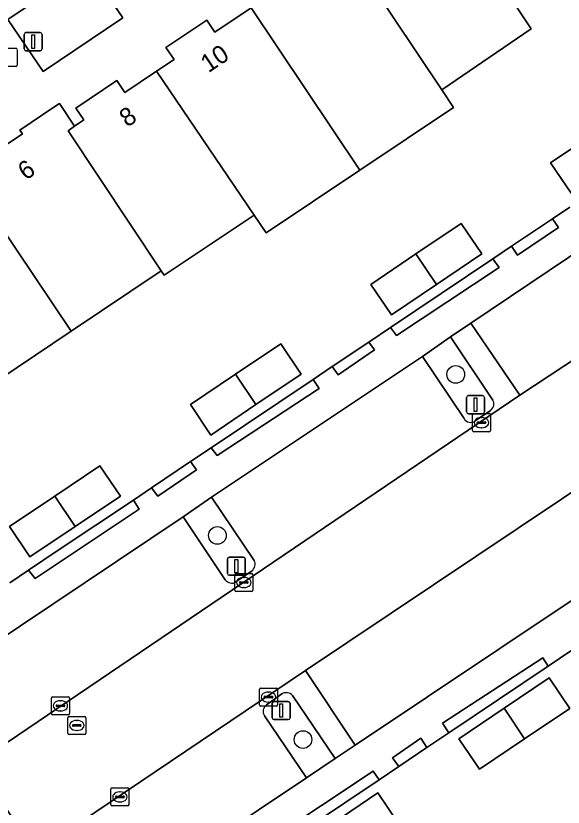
# Model space of a CAD drawing. Extents: x 158793 to 159888, y 384317 to 385256.
# Drawn here: x 159113.77 to 159144.07, y 384763.96 to 384807.77 of the extents above; entities that cross this region are included whole.
import ezdxf

# ---------------------------------------------------------------- set-up
doc = ezdxf.new("R2010")
doc.units = 0
for name, color, linetype in [('IMGEO_Boom', 7, 'Continuous'), ('IMGEO_Erf', 7, 'Continuous'), ('IMGEO_Groenvoorziening', 7, 'Continuous'), ('IMGEO_Haag', 7, 'Continuous'), ('IMGEO_Kolk', 7, 'Continuous'), ('IMGEO_Lichtmast', 7, 'Continuous'), ('IMGEO_Pand', 7, 'Continuous'), ('IMGEO_Pand_nummerreeks', 7, 'Continuous'), ('IMGEO_Parkeervlak_open', 7, 'Continuous'), ('IMGEO_Rijbaan_lokaal_open', 7, 'Continuous'), ('IMGEO_Rioolput', 7, 'Continuous'), ('IMGEO_Voetpad_open', 7, 'Continuous')]:
    doc.layers.add(name, color=color, linetype=linetype)

msp = doc.modelspace()

# ---------------------------------------------------------------- linework, layer by layer
at = {"layer": 'IMGEO_Boom'}
for centre in [(159138.126, 384787.914), (159124.928, 384779), (159129.669, 384767.7)]:
    msp.add_circle(centre, 0.489, dxfattribs=at)
at = {"layer": 'IMGEO_Erf'}
for points in [[(159140.318, 384810.016), (159142.302, 384807.041), (159137.346, 384803.672), (159138.002, 384802.69), (159132.819, 384799.222), (159127.635, 384795.754), (159126.971, 384796.732), (159121.977, 384793.404), (159121.811, 384793.654), (159116.831, 384790.309), (159111.85, 384786.964)], [(159113.438, 384776.377), (159114.48, 384777.079), (159116.124, 384778.177), (159120.279, 384780.952), (159121.286, 384781.63), (159123.45, 384783.087), (159124.594, 384783.858), (159130.228, 384787.632), (159131.289, 384788.346), (159133.307, 384789.704), (159134.512, 384790.515), (159140.183, 384794.321), (159141.214, 384795.01), (159143.488, 384796.53), (159144.448, 384797.172)], [(159144.502, 384772.607), (159143.241, 384771.76), (159137.744, 384768.076), (159136.525, 384767.255), (159134.966, 384766.206), (159133.878, 384765.474), (159128.178, 384761.644)]]:
    msp.add_lwpolyline(points, dxfattribs=at)
for points in [[(159143.37, 384799.62), (159145.874, 384801.311), (159148.364, 384802.993), (159149.508, 384801.303), (159147.01, 384799.623), (159144.511, 384797.942)], [(159135.923, 384794.585), (159138.419, 384796.273), (159139.561, 384794.589), (159137.066, 384792.899), (159134.57, 384791.208), (159133.417, 384792.891)], [(159129.564, 384787.925), (159127.063, 384786.241), (159124.562, 384784.557), (159123.438, 384786.242), (159125.931, 384787.922), (159128.437, 384789.61)], [(159119.562, 384781.18), (159117.054, 384779.5), (159114.546, 384777.82), (159113.422, 384779.493), (159115.927, 384781.182), (159118.415, 384782.859)], [(159138.3, 384767.74), (159140.804, 384769.431), (159143.294, 384771.113), (159144.438, 384769.423), (159141.94, 384767.743), (159139.441, 384766.062)], [(159129.967, 384759.698), (159128.826, 384761.376), (159131.33, 384763.067), (159133.82, 384764.749), (159134.964, 384763.059), (159132.466, 384761.379)]]:
    msp.add_lwpolyline(points, close=True, dxfattribs=at)
at = {"layer": 'IMGEO_Groenvoorziening'}
for points in [[(159115.289, 384804.676), (159119.696, 384807.657), (159117.741, 384810.533), (159113.323, 384807.564)], [(159143.811, 384796.049), (159143.488, 384796.53), (159141.214, 384795.01), (159141.551, 384794.525)], [(159140.521, 384793.831), (159140.183, 384794.321), (159134.512, 384790.515), (159134.842, 384790.064)], [(159133.628, 384789.268), (159133.307, 384789.704), (159131.289, 384788.346), (159131.617, 384787.891)], [(159130.572, 384787.127), (159130.228, 384787.632), (159124.594, 384783.858), (159124.923, 384783.427)], [(159123.772, 384782.625), (159123.45, 384783.087), (159121.286, 384781.63), (159121.631, 384781.17)], [(159120.607, 384780.464), (159120.279, 384780.952), (159116.124, 384778.177), (159114.48, 384777.079), (159114.84, 384776.623)], [(159143.241, 384771.76), (159142.949, 384772.216), (159137.398, 384768.611), (159137.744, 384768.076)], [(159136.525, 384767.255), (159136.19, 384767.779), (159134.623, 384766.693), (159134.966, 384766.206)], [(159133.878, 384765.474), (159133.557, 384765.942), (159127.836, 384762.147), (159128.178, 384761.644)]]:
    msp.add_lwpolyline(points, close=True, dxfattribs=at)
for points in [[(159137.838, 384789.987), (159136.282, 384788.909), (159138.584, 384785.469)], [(159140.185, 384786.497), (159137.838, 384789.987)], [(159139.197, 384785.336), (159140.049, 384785.924)], [(159124.598, 384781.113), (159123.038, 384780.038), (159125.362, 384776.546)], [(159126.964, 384777.62), (159124.598, 384781.113)], [(159125.955, 384776.429), (159126.819, 384777.028)], [(159128.501, 384770.225), (159127.653, 384769.631)], [(159129.87, 384765.579), (159131.441, 384766.646), (159129.09, 384770.142)], [(159127.537, 384769.013), (159129.87, 384765.579)]]:
    msp.add_lwpolyline(points, dxfattribs=at)
for centre, radius, start, end in [((159139.79, 384786.288), 0.447, 305.3921, 27.904), ((159138.95, 384785.678), 0.422, 209.7201, 305.797), ((159126.555, 384777.406), 0.461, 304.9107, 27.564), ((159125.719, 384776.795), 0.435, 214.8525, 302.825), ((159128.745, 384769.826), 0.468, 42.4952, 121.4625), ((159127.913, 384769.262), 0.451, 125.1708, 213.5675)]:
    msp.add_arc(centre, radius, start, end, dxfattribs=at)
at = {"layer": 'IMGEO_Haag'}
for points in [[(159143.811, 384796.049), (159143.488, 384796.53), (159141.214, 384795.01), (159141.551, 384794.525)], [(159140.521, 384793.831), (159140.183, 384794.321), (159134.512, 384790.515), (159134.842, 384790.064)], [(159133.628, 384789.268), (159133.307, 384789.704), (159131.289, 384788.346), (159131.617, 384787.891)], [(159130.572, 384787.127), (159130.228, 384787.632), (159124.594, 384783.858), (159124.923, 384783.427)], [(159123.772, 384782.625), (159123.45, 384783.087), (159121.286, 384781.63), (159121.631, 384781.17)], [(159120.607, 384780.464), (159120.279, 384780.952), (159116.124, 384778.177), (159114.48, 384777.079), (159114.84, 384776.623)], [(159143.241, 384771.76), (159142.949, 384772.216), (159137.398, 384768.611), (159137.744, 384768.076)], [(159136.525, 384767.255), (159136.19, 384767.779), (159134.623, 384766.693), (159134.966, 384766.206)], [(159133.878, 384765.474), (159133.557, 384765.942), (159127.836, 384762.147), (159128.178, 384761.644)]]:
    msp.add_lwpolyline(points, close=True, dxfattribs=at)
at = {"layer": 'IMGEO_Kolk'}
for p, q in [((159112.919, 384805.967), (159113.771, 384805.967)), ((159113.845, 384805.893), (159113.845, 384805.041)), ((159113.771, 384804.967), (159112.919, 384804.967)), ((159139.049, 384784.817), (159139.049, 384785.669)), ((159139.124, 384785.743), (159139.976, 384785.743)), ((159139.537, 384785.523), (159139.562, 384785.523)), ((159140.05, 384785.669), (159140.05, 384784.817)), ((159139.308, 384785.237), (159139.308, 384785.249)), ((159139.746, 384785.2), (159139.348, 384785.2)), ((159139.351, 384785.286), (159139.749, 384785.286)), ((159139.56, 384784.963), (159139.535, 384784.963)), ((159139.792, 384785.249), (159139.792, 384785.237)), ((159139.976, 384784.743), (159139.124, 384784.743)), ((159125.893, 384775.97), (159125.893, 384776.822)), ((159125.968, 384776.896), (159126.82, 384776.896)), ((159126.381, 384776.676), (159126.406, 384776.676)), ((159126.894, 384776.822), (159126.894, 384775.97)), ((159126.152, 384776.39), (159126.152, 384776.402)), ((159126.59, 384776.353), (159126.192, 384776.353)), ((159126.195, 384776.439), (159126.593, 384776.439)), ((159126.636, 384776.402), (159126.636, 384776.39)), ((159126.82, 384775.896), (159125.968, 384775.896)), ((159126.404, 384776.116), (159126.379, 384776.116)), ((159127.255, 384769.625), (159127.255, 384770.477)), ((159127.33, 384770.551), (159128.182, 384770.551)), ((159128.256, 384770.477), (159128.256, 384769.625)), ((159115.812, 384770.068), (159116.664, 384770.068)), ((159127.514, 384770.045), (159127.514, 384770.057)), ((159127.557, 384770.094), (159127.955, 384770.094)), ((159127.743, 384770.331), (159127.768, 384770.331)), ((159127.998, 384770.057), (159127.998, 384770.045)), ((159115.737, 384769.142), (159115.737, 384769.994)), ((159115.996, 384769.562), (159115.996, 384769.574)), ((159116.039, 384769.611), (159116.437, 384769.611)), ((159116.225, 384769.848), (159116.25, 384769.848)), ((159116.48, 384769.574), (159116.48, 384769.562)), ((159116.738, 384769.994), (159116.738, 384769.142)), ((159127.952, 384770.008), (159127.554, 384770.008)), ((159127.766, 384769.771), (159127.741, 384769.771)), ((159116.434, 384769.525), (159116.036, 384769.525)), ((159116.248, 384769.288), (159116.223, 384769.288)), ((159128.182, 384769.551), (159127.33, 384769.551)), ((159116.664, 384769.068), (159115.812, 384769.068)), ((159119.035, 384764.099), (159119.035, 384764.951)), ((159119.11, 384765.025), (159119.962, 384765.025)), ((159119.523, 384764.805), (159119.548, 384764.805)), ((159120.036, 384764.951), (159120.036, 384764.099)), ((159119.294, 384764.519), (159119.294, 384764.531)), ((159119.732, 384764.482), (159119.334, 384764.482)), ((159119.337, 384764.568), (159119.735, 384764.568)), ((159119.778, 384764.531), (159119.778, 384764.519)), ((159119.962, 384764.025), (159119.11, 384764.025)), ((159119.546, 384764.245), (159119.521, 384764.245))]:
    msp.add_line(p, q, dxfattribs=at)
for points in [[(159112.919, 384805.967), (159113.771, 384805.967)], [(159113.845, 384805.893), (159113.845, 384805.041)], [(159113.771, 384804.967), (159112.919, 384804.967)], [(159139.049, 384784.817), (159139.049, 384785.669)], [(159139.124, 384785.743), (159139.976, 384785.743)], [(159140.05, 384785.669), (159140.05, 384784.817)], [(159139.976, 384784.743), (159139.124, 384784.743)], [(159125.893, 384775.97), (159125.893, 384776.822)], [(159125.968, 384776.896), (159126.82, 384776.896)], [(159126.894, 384776.822), (159126.894, 384775.97)], [(159126.82, 384775.896), (159125.968, 384775.896)], [(159127.255, 384769.625), (159127.255, 384770.477)], [(159127.33, 384770.551), (159128.182, 384770.551)], [(159128.256, 384770.477), (159128.256, 384769.625)], [(159115.812, 384770.068), (159116.664, 384770.068)], [(159115.737, 384769.142), (159115.737, 384769.994)], [(159116.738, 384769.994), (159116.738, 384769.142)], [(159128.182, 384769.551), (159127.33, 384769.551)], [(159116.664, 384769.068), (159115.812, 384769.068)], [(159119.035, 384764.099), (159119.035, 384764.951)], [(159119.11, 384765.025), (159119.962, 384765.025)], [(159120.036, 384764.951), (159120.036, 384764.099)], [(159119.962, 384764.025), (159119.11, 384764.025)]]:
    msp.add_lwpolyline(points, dxfattribs=at)
for centre, radius, start, end in [((159113.769, 384805.891), 0.0765, 1.552, 88.448), ((159113.769, 384805.891), 0.0765, 1.552, 88.448), ((159113.769, 384805.043), 0.0765, 271.552, 358.448), ((159113.769, 384805.043), 0.0765, 271.552, 358.448), ((159139.126, 384785.667), 0.0765, 91.552, 178.448), ((159139.126, 384785.667), 0.0765, 91.552, 178.448), ((159139.974, 384785.667), 0.0765, 1.552, 88.448), ((159139.974, 384785.667), 0.0765, 1.552, 88.448), ((159139.348, 384785.246), 0.0403, 85.8775, 175.7526), ((159139.345, 384785.236), 0.0366, 178.938, 274.7102), ((159139.749, 384785.243), 0.043, 264.8664, 352.4533), ((159139.753, 384785.248), 0.0386, 1.7309, 96.639), ((159139.126, 384784.819), 0.0765, 181.552, 268.448), ((159139.126, 384784.819), 0.0765, 181.552, 268.448), ((159139.974, 384784.819), 0.0765, 271.552, 358.448), ((159139.974, 384784.819), 0.0765, 271.552, 358.448), ((159125.97, 384776.82), 0.0765, 91.552, 178.448), ((159125.97, 384776.82), 0.0765, 91.552, 178.448), ((159126.818, 384776.82), 0.0765, 1.552, 88.448), ((159126.818, 384776.82), 0.0765, 1.552, 88.448), ((159126.192, 384776.399), 0.0403, 85.8775, 175.7526), ((159126.189, 384776.389), 0.0366, 178.938, 274.7102), ((159126.593, 384776.396), 0.043, 264.8664, 352.4533), ((159126.597, 384776.401), 0.0386, 1.7309, 96.639), ((159125.97, 384775.972), 0.0765, 181.552, 268.448), ((159125.97, 384775.972), 0.0765, 181.552, 268.448), ((159126.818, 384775.972), 0.0765, 271.552, 358.448), ((159126.818, 384775.972), 0.0765, 271.552, 358.448), ((159127.332, 384770.475), 0.0765, 91.552, 178.448), ((159127.332, 384770.475), 0.0765, 91.552, 178.448), ((159128.18, 384770.475), 0.0765, 1.552, 88.448), ((159128.18, 384770.475), 0.0765, 1.552, 88.448), ((159115.814, 384769.992), 0.0765, 91.552, 178.448), ((159115.814, 384769.992), 0.0765, 91.552, 178.448), ((159116.662, 384769.992), 0.0765, 1.552, 88.448), ((159116.662, 384769.992), 0.0765, 1.552, 88.448), ((159127.554, 384770.054), 0.0403, 85.8775, 175.7526), ((159127.551, 384770.044), 0.0366, 178.938, 274.7102), ((159127.955, 384770.051), 0.043, 264.8664, 352.4533), ((159127.959, 384770.056), 0.0386, 1.7309, 96.639), ((159116.036, 384769.571), 0.0403, 85.8775, 175.7526), ((159116.441, 384769.573), 0.0386, 1.7309, 96.639), ((159127.332, 384769.627), 0.0765, 181.552, 268.448), ((159127.332, 384769.627), 0.0765, 181.552, 268.448), ((159128.18, 384769.627), 0.0765, 271.552, 358.448), ((159128.18, 384769.627), 0.0765, 271.552, 358.448), ((159115.814, 384769.144), 0.0765, 181.552, 268.448), ((159115.814, 384769.144), 0.0765, 181.552, 268.448), ((159116.033, 384769.561), 0.0366, 178.938, 274.7102), ((159116.437, 384769.568), 0.043, 264.8664, 352.4533), ((159116.662, 384769.144), 0.0765, 271.552, 358.448), ((159116.662, 384769.144), 0.0765, 271.552, 358.448), ((159119.112, 384764.949), 0.0765, 91.552, 178.448), ((159119.112, 384764.949), 0.0765, 91.552, 178.448), ((159119.96, 384764.949), 0.0765, 1.552, 88.448), ((159119.96, 384764.949), 0.0765, 1.552, 88.448), ((159119.334, 384764.528), 0.0403, 85.8775, 175.7526), ((159119.331, 384764.518), 0.0366, 178.938, 274.7102), ((159119.735, 384764.525), 0.043, 264.8664, 352.4533), ((159119.739, 384764.53), 0.0386, 1.7309, 96.639), ((159119.112, 384764.101), 0.0765, 181.552, 268.448), ((159119.112, 384764.101), 0.0765, 181.552, 268.448), ((159119.96, 384764.101), 0.0765, 271.552, 358.448), ((159119.96, 384764.101), 0.0765, 271.552, 358.448)]:
    msp.add_arc(centre, radius, start, end, dxfattribs=at)
for centre, major_axis, ratio, start_param, end_param in [((159139.536, 384785.243), (-0.387, 0.002), 0.722429, 4.712389, 7.853982), ((159139.561, 384785.243), (-0.39, 0.002), 0.717154, 1.570796, 4.712389), ((159126.38, 384776.396), (-0.387, 0.002), 0.722429, 4.712389, 7.853982), ((159126.405, 384776.396), (-0.39, 0.002), 0.717154, 1.570796, 4.712389), ((159127.742, 384770.051), (-0.387, 0.002), 0.722429, 4.712389, 7.853982), ((159127.767, 384770.051), (-0.39, 0.002), 0.717154, 1.570796, 4.712389), ((159116.224, 384769.568), (-0.387, 0.002), 0.722429, 4.712389, 7.853982), ((159116.249, 384769.568), (-0.39, 0.002), 0.717154, 1.570796, 4.712389), ((159119.522, 384764.525), (-0.387, 0.002), 0.722429, 4.712389, 7.853982), ((159119.547, 384764.525), (-0.39, 0.002), 0.717154, 1.570796, 4.712389)]:
    msp.add_ellipse(centre, major_axis=major_axis, ratio=ratio, start_param=start_param, end_param=end_param, dxfattribs=at)
at = {"layer": 'IMGEO_Lichtmast'}
for p, q in [((159114.334, 384806.835), (159115.124, 384806.835)), ((159115.124, 384806.835), (159114.334, 384806.835)), ((159114.234, 384805.935), (159114.234, 384806.735)), ((159114.234, 384806.735), (159114.234, 384805.935)), ((159115.224, 384806.735), (159115.224, 384805.935)), ((159115.224, 384805.935), (159115.224, 384806.735)), ((159115.124, 384805.835), (159114.334, 384805.835)), ((159114.334, 384805.835), (159115.124, 384805.835)), ((159138.823, 384786.741), (159139.613, 384786.741)), ((159139.613, 384786.741), (159138.823, 384786.741)), ((159138.723, 384785.841), (159138.723, 384786.641)), ((159138.723, 384786.641), (159138.723, 384785.841)), ((159139.713, 384786.641), (159139.713, 384785.841)), ((159139.713, 384785.841), (159139.713, 384786.641)), ((159139.613, 384785.741), (159138.823, 384785.741)), ((159138.823, 384785.741), (159139.613, 384785.741)), ((159125.484, 384776.899), (159125.484, 384777.699)), ((159125.484, 384777.699), (159125.484, 384776.899)), ((159125.584, 384777.799), (159126.374, 384777.799)), ((159126.374, 384777.799), (159125.584, 384777.799)), ((159126.474, 384777.699), (159126.474, 384776.899)), ((159126.474, 384776.899), (159126.474, 384777.699)), ((159126.374, 384776.799), (159125.584, 384776.799)), ((159125.584, 384776.799), (159126.374, 384776.799)), ((159127.961, 384768.907), (159127.961, 384769.707)), ((159127.961, 384769.707), (159127.961, 384768.907)), ((159128.061, 384769.807), (159128.851, 384769.807)), ((159128.851, 384769.807), (159128.061, 384769.807)), ((159128.951, 384769.707), (159128.951, 384768.907)), ((159128.951, 384768.907), (159128.951, 384769.707)), ((159128.851, 384768.807), (159128.061, 384768.807)), ((159128.061, 384768.807), (159128.851, 384768.807))]:
    msp.add_line(p, q, dxfattribs=at)
for points in [[(159114.654, 384806.71), (159114.804, 384806.71), (159114.804, 384805.96), (159114.654, 384805.96), (159114.654, 384806.71)], [(159139.143, 384786.616), (159139.293, 384786.616), (159139.293, 384785.866), (159139.143, 384785.866), (159139.143, 384786.616)], [(159125.904, 384777.674), (159126.054, 384777.674), (159126.054, 384776.924), (159125.904, 384776.924), (159125.904, 384777.674)], [(159128.381, 384769.682), (159128.531, 384769.682), (159128.531, 384768.932), (159128.381, 384768.932), (159128.381, 384769.682)]]:
    msp.add_lwpolyline(points, dxfattribs=at)
for centre, start, end in [((159114.334, 384806.735), 90, 180), ((159114.334, 384806.735), 90, 180), ((159115.124, 384806.735), 0, 90), ((159115.124, 384806.735), 360, 90), ((159114.334, 384805.935), 180, 270), ((159114.334, 384805.935), 180, 270), ((159115.124, 384805.935), 270, 0), ((159115.124, 384805.935), 270, 0), ((159138.823, 384786.641), 90, 180), ((159138.823, 384786.641), 90, 180), ((159139.613, 384786.641), 0, 90), ((159139.613, 384786.641), 360, 90), ((159138.823, 384785.841), 180, 270), ((159138.823, 384785.841), 180, 270), ((159139.613, 384785.841), 270, 0), ((159139.613, 384785.841), 270, 0), ((159125.584, 384777.699), 90, 180), ((159125.584, 384777.699), 90, 180), ((159126.374, 384777.699), 0, 90), ((159126.374, 384777.699), 360, 90), ((159125.584, 384776.899), 180, 270), ((159125.584, 384776.899), 180, 270), ((159126.374, 384776.899), 270, 0), ((159126.374, 384776.899), 270, 0), ((159128.061, 384769.707), 90, 180), ((159128.061, 384769.707), 90, 180), ((159128.851, 384769.707), 0, 90), ((159128.851, 384769.707), 360, 90), ((159128.061, 384768.907), 180, 270), ((159128.061, 384768.907), 180, 270), ((159128.851, 384768.907), 270, 0), ((159128.851, 384768.907), 270, 0)]:
    msp.add_arc(centre, 0.1, start, end, dxfattribs=at)
at = {"layer": 'IMGEO_Pand'}
for points in [[(159140.318, 384810.016), (159136.984, 384815.015), (159134.761, 384813.525), (159134.316, 384814.19), (159132.034, 384812.702), (159132.525, 384812.031), (159131.997, 384811.679), (159137.346, 384803.672), (159142.302, 384807.041)], [(159131.997, 384811.679), (159129.799, 384810.21), (159129.321, 384810.876), (159127.067, 384809.369), (159127.527, 384808.693), (159126.805, 384808.21), (159132.819, 384799.222), (159138.002, 384802.69), (159137.346, 384803.672)], [(159126.805, 384808.21), (159124.782, 384806.858), (159124.338, 384807.53), (159122.083, 384806.017), (159122.528, 384805.353), (159121.559, 384804.704), (159126.971, 384796.732), (159127.635, 384795.754), (159132.819, 384799.222)], [(159121.559, 384804.704), (159119.802, 384803.528), (159119.354, 384804.191), (159117.092, 384802.663), (159117.54, 384802), (159117.027, 384801.653), (159116.663, 384801.407), (159121.811, 384793.654), (159121.977, 384793.404), (159126.971, 384796.732)], [(159116.663, 384801.407), (159117.027, 384801.653), (159116.181, 384802.904), (159115.828, 384802.665), (159113.996, 384801.428), (159114.133, 384801.242), (159111.831, 384799.706), (159111.708, 384799.888), (159110.805, 384799.28), (159116.831, 384790.309), (159121.811, 384793.654)], [(159145.874, 384801.311), (159143.37, 384799.62), (159144.511, 384797.942), (159147.01, 384799.623)], [(159110.805, 384799.28), (159109.019, 384798.078), (159109.155, 384797.896), (159106.852, 384796.359), (159106.728, 384796.541), (159105.827, 384795.932), (159111.172, 384787.952), (159111.85, 384786.964), (159116.831, 384790.309)], [(159135.923, 384794.585), (159137.066, 384792.899), (159139.561, 384794.589), (159138.419, 384796.273)], [(159135.923, 384794.585), (159133.417, 384792.891), (159134.57, 384791.208), (159137.066, 384792.899)], [(159129.564, 384787.925), (159128.437, 384789.61), (159125.931, 384787.922), (159127.063, 384786.241)], [(159127.063, 384786.241), (159125.931, 384787.922), (159123.438, 384786.242), (159124.562, 384784.557)], [(159119.562, 384781.18), (159118.415, 384782.859), (159115.927, 384781.182), (159117.054, 384779.5)], [(159115.927, 384781.182), (159113.422, 384779.493), (159114.546, 384777.82), (159117.054, 384779.5)], [(159144.438, 384769.423), (159143.294, 384771.113), (159140.804, 384769.431), (159141.94, 384767.743)], [(159140.804, 384769.431), (159138.3, 384767.74), (159139.441, 384766.062), (159141.94, 384767.743)], [(159131.33, 384763.067), (159132.466, 384761.379), (159134.964, 384763.059), (159133.82, 384764.749)]]:
    msp.add_lwpolyline(points, close=True, dxfattribs=at)
at = {"layer": 'IMGEO_Parkeervlak_open'}
msp.add_lwpolyline([(159154.711, 384795.372), (159151.964, 384799.495), (159138.962, 384790.757), (159141.675, 384786.764)], close=True, dxfattribs=at)
for points in [[(159141.675, 384786.764), (159138.962, 384790.757), (159137.838, 384789.987), (159140.185, 384786.497)], [(159147.864, 384782.692), (159150.202, 384779.217), (159160.694, 384786.291), (159157.988, 384790.388), (159155.749, 384788.889), (159129.807, 384771.524), (159132.561, 384767.385), (159148.629, 384778.133)], [(159138.584, 384785.469), (159136.282, 384788.909), (159124.598, 384781.113), (159126.964, 384777.62)], [(159111.139, 384767.012), (159111.564, 384766.373), (159141.675, 384786.764)], [(159140.049, 384785.924), (159139.197, 384785.336)], [(159125.362, 384776.546), (159123.038, 384780.038), (159110.37, 384771.567), (159112.711, 384768.084)], [(159126.819, 384777.028), (159125.955, 384776.429)], [(159129.09, 384770.142), (159131.441, 384766.646), (159132.561, 384767.385), (159129.807, 384771.524), (159114.861, 384761.449), (159115.186, 384760.885)], [(159127.653, 384769.631), (159128.501, 384770.225)], [(159129.87, 384765.579), (159127.537, 384769.013)], [(159116.83, 384761.903), (159119.158, 384758.419), (159129.87, 384765.579)]]:
    msp.add_lwpolyline(points, dxfattribs=at)
for centre, radius, start, end in [((159139.79, 384786.288), 0.447, 305.3921, 27.904), ((159138.95, 384785.678), 0.422, 209.7201, 305.797), ((159126.555, 384777.406), 0.461, 304.9107, 27.564), ((159125.719, 384776.795), 0.435, 214.8525, 302.825), ((159128.745, 384769.826), 0.468, 42.4952, 121.4625), ((159127.913, 384769.262), 0.451, 125.1708, 213.5675)]:
    msp.add_arc(centre, radius, start, end, dxfattribs=at)
at = {"layer": 'IMGEO_Rijbaan_lokaal_open'}
msp.add_lwpolyline([(159158.435, 384797.871), (159158.254, 384797.753), (159156.976, 384796.89), (159156.787, 384796.766), (159155.979, 384796.238), (159154.711, 384795.372), (159141.675, 384786.764), (159111.564, 384766.373), (159114.861, 384761.449), (159129.807, 384771.524), (159155.749, 384788.889)], dxfattribs=at)
at = {"layer": 'IMGEO_Rioolput'}
for p, q in [((159116.649, 384768.056), (159116.649, 384768.908)), ((159116.724, 384768.982), (159117.576, 384768.982)), ((159117.137, 384768.762), (159117.162, 384768.762)), ((159117.65, 384768.908), (159117.65, 384768.056)), ((159116.908, 384768.476), (159116.908, 384768.488)), ((159117.346, 384768.439), (159116.948, 384768.439)), ((159116.951, 384768.525), (159117.349, 384768.525)), ((159117.392, 384768.488), (159117.392, 384768.476)), ((159117.576, 384767.982), (159116.724, 384767.982)), ((159117.16, 384768.202), (159117.135, 384768.202))]:
    msp.add_line(p, q, dxfattribs=at)
for points in [[(159116.649, 384768.056), (159116.649, 384768.908)], [(159116.724, 384768.982), (159117.576, 384768.982)], [(159117.65, 384768.908), (159117.65, 384768.056)], [(159117.576, 384767.982), (159116.724, 384767.982)]]:
    msp.add_lwpolyline(points, dxfattribs=at)
for centre, radius, start, end in [((159116.726, 384768.906), 0.0765, 91.552, 178.448), ((159116.726, 384768.906), 0.0765, 91.552, 178.448), ((159117.574, 384768.906), 0.0765, 1.552, 88.448), ((159117.574, 384768.906), 0.0765, 1.552, 88.448), ((159116.948, 384768.485), 0.0403, 85.8775, 175.7526), ((159116.945, 384768.475), 0.0366, 178.938, 274.7102), ((159117.349, 384768.482), 0.043, 264.8664, 352.4533), ((159117.353, 384768.487), 0.0386, 1.7309, 96.639), ((159116.726, 384768.058), 0.0765, 181.552, 268.448), ((159116.726, 384768.058), 0.0765, 181.552, 268.448), ((159117.574, 384768.058), 0.0765, 271.552, 358.448), ((159117.574, 384768.058), 0.0765, 271.552, 358.448)]:
    msp.add_arc(centre, radius, start, end, dxfattribs=at)
for centre, major_axis, ratio, start_param, end_param in [((159117.136, 384768.482), (-0.387, 0.002), 0.722429, 4.712389, 7.853982), ((159117.161, 384768.482), (-0.39, 0.002), 0.717154, 1.570796, 4.712389)]:
    msp.add_ellipse(centre, major_axis=major_axis, ratio=ratio, start_param=start_param, end_param=end_param, dxfattribs=at)
at = {"layer": 'IMGEO_Voetpad_open'}
msp.add_lwpolyline([(159119.696, 384807.657), (159115.289, 384804.676), (159113.323, 384807.564), (159117.741, 384810.533)], close=True, dxfattribs=at)
for points in [[(159111.831, 384799.706), (159114.133, 384801.242), (159113.996, 384801.428), (159115.828, 384802.665), (159116.181, 384802.904), (159117.027, 384801.653), (159117.54, 384802), (159117.092, 384802.663), (159119.354, 384804.191), (159119.802, 384803.528), (159121.559, 384804.704), (159122.528, 384805.353), (159122.083, 384806.017), (159124.338, 384807.53), (159124.782, 384806.858), (159126.805, 384808.21)], [(159148.629, 384778.133), (159132.561, 384767.385), (159131.441, 384766.646), (159129.87, 384765.579), (159119.158, 384758.419), (159117.59, 384757.345), (159115.238, 384760.794), (159115.186, 384760.885), (159114.861, 384761.449), (159111.564, 384766.373), (159111.139, 384767.012), (159108.793, 384770.451), (159110.37, 384771.567), (159123.038, 384780.038), (159124.598, 384781.113), (159136.282, 384788.909), (159137.838, 384789.987), (159138.962, 384790.757), (159151.964, 384799.495)], [(159144.448, 384797.172), (159143.488, 384796.53), (159143.811, 384796.049), (159141.551, 384794.525), (159141.214, 384795.01), (159140.183, 384794.321), (159140.521, 384793.831), (159134.842, 384790.064), (159134.512, 384790.515), (159133.307, 384789.704), (159133.628, 384789.268), (159131.617, 384787.891), (159131.289, 384788.346), (159130.228, 384787.632), (159130.572, 384787.127), (159124.923, 384783.427), (159124.594, 384783.858), (159123.45, 384783.087), (159123.772, 384782.625), (159121.631, 384781.17), (159121.286, 384781.63), (159120.279, 384780.952), (159120.607, 384780.464), (159114.84, 384776.623), (159114.48, 384777.079), (159113.438, 384776.377)], [(159127.836, 384762.147), (159133.557, 384765.942), (159133.878, 384765.474), (159134.966, 384766.206), (159134.623, 384766.693), (159136.19, 384767.779), (159136.525, 384767.255), (159137.744, 384768.076), (159137.398, 384768.611), (159142.949, 384772.216), (159143.241, 384771.76), (159144.502, 384772.607)]]:
    msp.add_lwpolyline(points, dxfattribs=at)

# ---------------------------------------------------------------- texts
at = {"layer": 'IMGEO_Pand_nummerreeks'}
for s, rotation, p in [('10', 33.8618, (159124.433, 384804.582)), ('8', 34.0394, (159119.938, 384801.568)), ('6', 34.0394, (159114.32, 384798.63))]:
    msp.add_text(s, height=1, rotation=rotation, dxfattribs=at).set_placement(p)

doc.saveas('drawing.dxf')
